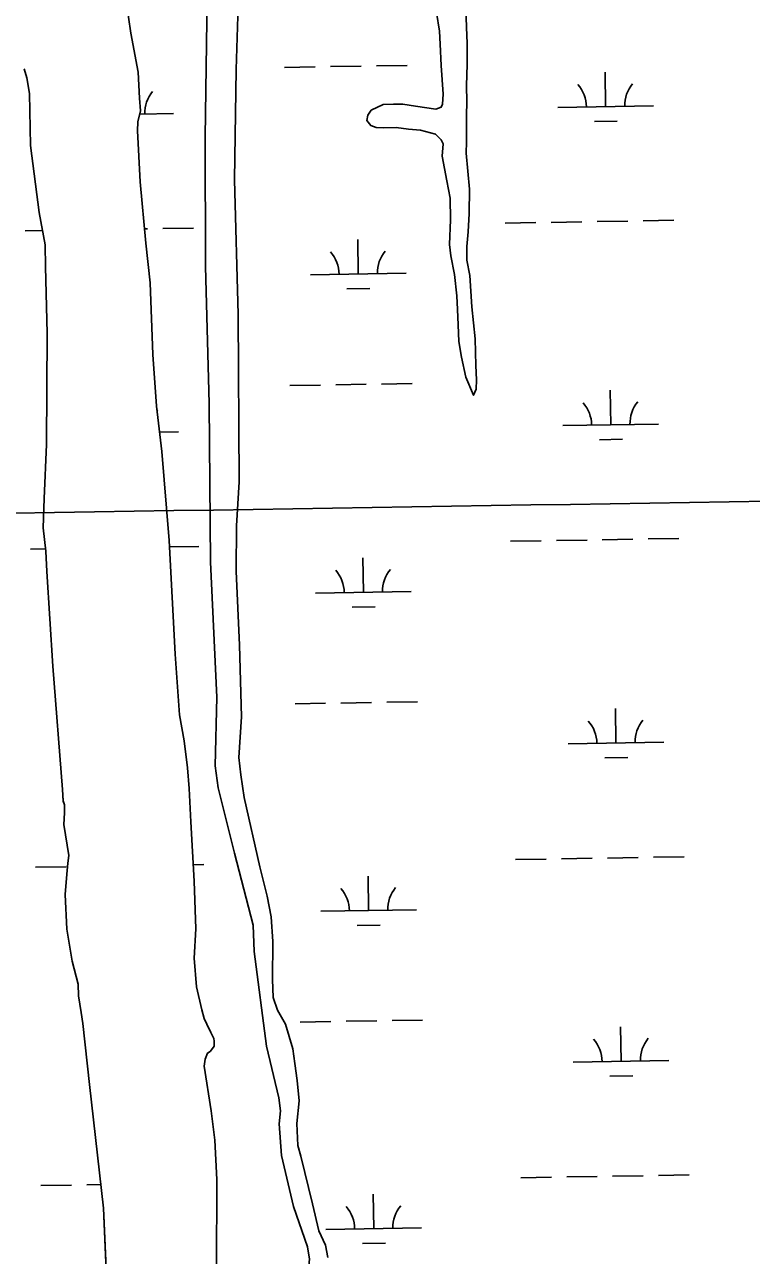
# Model space of a CAD drawing. Extents: x 3855477 to 3893699, y 299188 to 325115.
# Drawn here: x 3861121 to 3861881, y 319017 to 320303 of the extents above; entities that cross this region are included whole.
import ezdxf

# ---------------------------------------------------------------- set-up
doc = ezdxf.new("R2010")
doc.units = 0
for name, color, linetype in [('V-GRID-MAJR', 7, 'Continuous'), ('V-TOPO-SHOR', 7, 'Continuous'), ('V-WETL-SWMP', 7, 'Continuous')]:
    doc.layers.add(name, color=color, linetype=linetype)

msp = doc.modelspace()

# ---------------------------------------------------------------- linework, layer by layer
at = {"layer": 'V-GRID-MAJR'}
msp.add_spline([(3859493.4, 319767), (3864801.7, 319851.5), (3870110.1, 319936.8), (3875418.4, 320022.9), (3880726.7, 320109.8), (3886035, 320197.4), (3891343.3, 320285.8)], degree=3, dxfattribs=at)
at = {"layer": 'V-TOPO-SHOR'}
for points in [[(3861231.6, 320516.5), (3861243.9, 320506.4), (3861286, 320408.4), (3861308.3, 320361.2), (3861311.5, 320331.9), (3861309.6, 320186), (3861309.9, 320050.5)], [(3861344.9, 320346), (3861341.8, 320256.5), (3861340.1, 320141.3), (3861344.1, 320000.4), (3861345.2, 319825.5), (3861342.4, 319779.4), (3861342.1, 319732.2), (3861345.3, 319654.7), (3861347.6, 319579.8), (3861344.7, 319537.4), (3861346.7, 319519.1), (3861350.2, 319495.5), (3861366.6, 319423.1), (3861374.3, 319392.2), (3861378.4, 319370.7), (3861380.3, 319345), (3861380.1, 319305.2), (3861380.5, 319286.4), (3861385.2, 319273.3), (3861393.5, 319258.5), (3861401.2, 319232.8), (3861403.2, 319217.6), (3861405.7, 319199.8), (3861407.7, 319178.3), (3861405.5, 319154.8), (3861406.4, 319131.7), (3861409.5, 319120.7), (3861421.8, 319070.9), (3861428.5, 319042.6), (3861435.2, 319027.4), (3861437.7, 319014.8)], [(3861226.9, 320328), (3861232, 320294.5), (3861239.6, 320253.6), (3861241, 320226.4), (3861242, 320213.3), (3861239.3, 320201.8), (3861238.8, 320192.3), (3861241.6, 320138.9), (3861247.6, 320075), (3861252, 320033.6), (3861254.8, 319958.7), (3861258.7, 319904.7), (3861264.2, 319857), (3861272.1, 319764.3), (3861278.2, 319645.4), (3861282.6, 319582), (3861287.7, 319554.7), (3861291.2, 319526.4), (3861292.7, 319505), (3861294.6, 319469.9), (3861297.9, 319408), (3861299.7, 319358.3), (3861298, 319327.4), (3861300.4, 319297.5), (3861306.1, 319273.4), (3861308.6, 319264.5), (3861311.2, 319258.7), (3861315.4, 319249.8), (3861318.5, 319243.5), (3861319, 319240.9), (3861319, 319235.6), (3861315.3, 319230.4), (3861313.7, 319229.4), (3861312.1, 319228.3), (3861309.5, 319222.1), (3861308.4, 319214.7), (3861316, 319168.1), (3861319.5, 319137.2), (3861321.9, 319096.3), (3861321.4, 319002.1)], [(3861582.1, 320320.9), (3861582.8, 320300.6), (3861583.5, 320283.5), (3861583.4, 320262), (3861582.9, 320239.3), (3861583.2, 320223), (3861582.7, 320207.9), (3861582.6, 320193.5), (3861582.6, 320180.8), (3861582.5, 320168.9), (3861585.9, 320131.4), (3861585.7, 320106), (3861584.4, 320086.9), (3861583.2, 320071.4), (3861583.1, 320057), (3861586.2, 320041.1), (3861588.4, 320008.4), (3861591.8, 319975), (3861592.4, 319947.1), (3861593.1, 319932), (3861592.7, 319922.4), (3861590.2, 319916)], [(3861590.2, 319916), (3861581.9, 319934.7), (3861577.6, 319955.9), (3861574.6, 319972.2), (3861573.9, 319989.7), (3861573.5, 320005.6), (3861572.8, 320020), (3861570.2, 320042.3), (3861566.3, 320061.8), (3861564.8, 320073.7), (3861566.1, 320099.2), (3861565.8, 320121.9), (3861562.3, 320140.2), (3861557.3, 320165.7), (3861558.2, 320178.8), (3861556.2, 320182.8), (3861550.2, 320188.8), (3861534.7, 320192.9), (3861522, 320194.2), (3861509.3, 320195.8), (3861496.2, 320195.5), (3861488.2, 320195.9), (3861482.6, 320198), (3861478.7, 320203.2), (3861479.5, 320208.7), (3861483.1, 320213.9), (3861495.5, 320219.8), (3861506.6, 320220.1), (3861516.2, 320220.1), (3861529.3, 320218), (3861550.8, 320215.1), (3861556.4, 320217.1), (3861557.6, 320220.2), (3861558.4, 320230.6), (3861556.2, 320260.5), (3861555.1, 320283.1), (3861554.4, 320296.7), (3861551.3, 320316.2)], [(3861120.2, 320257.1), (3861123.3, 320247.7), (3861125.8, 320231.5), (3861127.1, 320177), (3861136.1, 320106.9), (3861142.2, 320073.3), (3861142.6, 320050.3), (3861144.4, 319980.7), (3861143.7, 319864.5), (3861141.3, 319808), (3861140.1, 319777.2), (3861143.1, 319753.1), (3861144.1, 319731.6), (3861150.3, 319632.7), (3861160.6, 319503.9), (3861161.1, 319491.8), (3861162.6, 319487.7), (3861162.6, 319479.3), (3861162, 319467.2), (3861167.1, 319434.8), (3861166, 319426.9), (3861164.9, 319415.4), (3861163.2, 319394), (3861165.1, 319357.9), (3861170.6, 319324.3), (3861176.8, 319300.2), (3861177.3, 319288.2), (3861179.8, 319270.9), (3861181.8, 319259.4), (3861188.8, 319195.5), (3861203.3, 319066.2), (3861209.3, 318928)], [(3861309.9, 320050.5), (3861313.9, 319907.2), (3861315, 319741.6), (3861321.7, 319600.3), (3861320, 319528.6), (3861323.2, 319505.6), (3861340.4, 319437.3), (3861359.6, 319362.1), (3861360.8, 319334.4), (3861373.8, 319235.6), (3861386.4, 319181.5), (3861388.3, 319168), (3861386.9, 319154.5), (3861389.4, 319121.3), (3861402, 319067.9), (3861416.6, 319025.9), (3861418.6, 319013), (3861412.9, 318957.6), (3861400.9, 318869.1), (3861400.6, 318819.8)]]:
    msp.add_lwpolyline(points, dxfattribs=at)
at = {"layer": 'V-WETL-SWMP'}
for p, q in [((3861120.2, 320257.1), (3861123.3, 320247.7)), ((3861392.6, 320258.7), (3861424.6, 320259.2)), ((3861440.6, 320259.5), (3861472.6, 320260)), ((3861488.6, 320260.3), (3861520.6, 320260.8)), ((3861728.2, 320217.7), (3861727.6, 320253.7)), ((3861123.3, 320247.7), (3861125.8, 320231.5)), ((3861125.8, 320231.5), (3861127.1, 320177)), ((3861678.2, 320216.9), (3861778.2, 320218.5)), ((3861241.2, 320209.8), (3861276.3, 320210.4)), ((3861716.4, 320202.1), (3861740.4, 320202.5)), ((3861127.1, 320177), (3861136.1, 320106.9)), ((3861136.1, 320106.9), (3861142.2, 320073.3)), ((3861719.3, 320097.5), (3861751.3, 320098)), ((3861767.3, 320098.3), (3861799.3, 320098.8)), ((3861121.5, 320087.8), (3861139.6, 320088.1)), ((3861246.2, 320089.8), (3861249.4, 320089.8)), ((3861265.4, 320090.1), (3861297.4, 320090.6)), ((3861623.3, 320095.9), (3861655.3, 320096.5)), ((3861671.3, 320096.7), (3861703.3, 320097.2)), ((3861142.2, 320073.3), (3861142.6, 320050.3)), ((3861469.6, 320042.7), (3861469, 320078.7)), ((3861142.6, 320050.3), (3861144.4, 319980.7)), ((3861419.6, 320041.9), (3861519.5, 320043.5)), ((3861457.8, 320027.1), (3861481.8, 320027.4)), ((3861144.4, 319980.7), (3861143.7, 319864.5)), ((3861398, 319926.1), (3861430, 319926.6)), ((3861446, 319926.9), (3861478, 319927.4)), ((3861494, 319927.6), (3861526, 319928.2)), ((3861733.6, 319885.1), (3861733, 319921.1)), ((3861683.6, 319884.3), (3861783.6, 319885.9)), ((3861261.8, 319877.4), (3861281.7, 319877.7)), ((3861721.8, 319869.5), (3861745.8, 319869.9)), ((3861143.7, 319864.5), (3861141.3, 319808)), ((3861141.3, 319808), (3861140.1, 319777.2)), ((3861140.1, 319777.2), (3861143.1, 319753.1)), ((3861628.7, 319763.3), (3861660.7, 319763.8)), ((3861676.7, 319764.1), (3861708.7, 319764.6)), ((3861724.7, 319764.9), (3861756.7, 319765.4)), ((3861772.7, 319765.7), (3861804.7, 319766.2)), ((3861126.9, 319755.1), (3861142.8, 319755.4)), ((3861143.1, 319753.1), (3861144.1, 319731.6)), ((3861272.4, 319757.5), (3861302.9, 319758)), ((3861475, 319710.1), (3861474.4, 319746)), ((3861144.1, 319731.6), (3861150.3, 319632.7)), ((3861425, 319709.2), (3861525, 319710.9)), ((3861463.2, 319694.4), (3861487.2, 319694.8)), ((3861150.3, 319632.7), (3861160.6, 319503.9)), ((3861403.5, 319593.4), (3861435.4, 319594)), ((3861451.4, 319594.2), (3861483.4, 319594.7)), ((3861499.4, 319595), (3861531.4, 319595.5)), ((3861739, 319552.5), (3861738.4, 319588.5)), ((3861689, 319551.7), (3861789, 319553.3)), ((3861727.3, 319536.8), (3861751.3, 319537.2)), ((3861160.6, 319503.9), (3861161.1, 319491.9)), ((3861161.1, 319491.9), (3861162.6, 319487.7)), ((3861162.6, 319487.7), (3861162.6, 319479.3)), ((3861162.6, 319479.3), (3861162, 319467.2)), ((3861162, 319467.2), (3861167.1, 319434.8)), ((3861167.1, 319434.8), (3861166, 319426.9)), ((3861634.1, 319430.7), (3861666.1, 319431.2)), ((3861682.1, 319431.5), (3861714.1, 319432)), ((3861730.1, 319432.2), (3861762.1, 319432.8)), ((3861778.1, 319433), (3861810.1, 319433.5)), ((3861132.3, 319422.5), (3861164.3, 319423)), ((3861166, 319426.9), (3861164.9, 319415.4)), ((3861297, 319425.2), (3861308.3, 319425.4)), ((3861164.9, 319415.4), (3861163.2, 319394)), ((3861480.4, 319377.4), (3861479.8, 319413.4)), ((3861163.2, 319394), (3861165.1, 319357.9)), ((3861430.4, 319376.6), (3861530.4, 319378.2)), ((3861165.1, 319357.9), (3861170.6, 319324.3)), ((3861468.6, 319361.8), (3861492.6, 319362.2)), ((3861170.6, 319324.3), (3861176.8, 319300.2)), ((3861176.8, 319300.2), (3861177.3, 319288.2)), ((3861177.3, 319288.2), (3861179.8, 319270.9)), ((3861179.8, 319270.9), (3861181.8, 319259.4)), ((3861456.9, 319261.6), (3861488.9, 319262.1)), ((3861504.9, 319262.4), (3861536.9, 319262.9)), ((3861181.8, 319259.4), (3861188.8, 319195.5)), ((3861408.9, 319260.8), (3861440.9, 319261.3)), ((3861744.4, 319219.8), (3861743.8, 319255.8)), ((3861694.4, 319219), (3861794.4, 319220.7)), ((3861732.7, 319204.2), (3861756.7, 319204.6)), ((3861188.8, 319195.5), (3861203.3, 319066.2)), ((3861639.6, 319098), (3861671.5, 319098.6)), ((3861687.5, 319098.8), (3861719.5, 319099.3)), ((3861735.5, 319099.6), (3861767.5, 319100.1)), ((3861783.5, 319100.4), (3861815.5, 319100.9)), ((3861137.7, 319089.9), (3861169.7, 319090.4)), ((3861185.7, 319090.7), (3861200.5, 319090.9)), ((3861485.8, 319044.8), (3861485.2, 319080.8)), ((3861203.3, 319066.2), (3861209.3, 318928)), ((3861435.8, 319044), (3861535.8, 319045.6)), ((3861474.1, 319029.2), (3861498.1, 319029.6))]:
    msp.add_line(p, q, dxfattribs=at)
for points in [[(3861437.7, 319014.8), (3861435.2, 319027.4), (3861428.5, 319042.6), (3861421.8, 319070.9), (3861409.5, 319120.7), (3861406.4, 319131.7), (3861405.5, 319154.8), (3861407.7, 319178.3), (3861405.7, 319199.8), (3861403.2, 319217.6), (3861401.2, 319232.8), (3861393.5, 319258.5), (3861385.2, 319273.3), (3861380.5, 319286.4), (3861380.1, 319305.2), (3861380.3, 319345), (3861378.4, 319370.7), (3861374.3, 319392.2), (3861366.6, 319423.1), (3861350.2, 319495.5), (3861346.7, 319519.1), (3861344.7, 319537.4), (3861347.6, 319579.8), (3861345.3, 319654.7), (3861342.1, 319732.2), (3861342.4, 319779.4), (3861345.2, 319825.5), (3861344.1, 320000.4), (3861340.1, 320141.3), (3861341.8, 320256.5), (3861344.9, 320346)], [(3861311.5, 320331.9), (3861309.6, 320186), (3861309.9, 320050.5), (3861313.9, 319907.2), (3861315, 319741.6), (3861321.7, 319600.3), (3861320, 319528.6), (3861323.2, 319505.6), (3861340.4, 319437.3), (3861359.6, 319362.1), (3861360.8, 319334.4), (3861373.8, 319235.6), (3861386.4, 319181.5), (3861388.3, 319168), (3861386.9, 319154.5), (3861389.4, 319121.3), (3861402, 319067.9), (3861416.6, 319025.9), (3861418.6, 319013)], [(3861321.4, 319002.1), (3861321.9, 319096.3), (3861319.5, 319137.2), (3861316, 319168.1), (3861308.4, 319214.7), (3861309.5, 319222.1), (3861312.1, 319228.3), (3861313.7, 319229.4), (3861315.3, 319230.4), (3861319, 319235.6), (3861319, 319240.9), (3861318.5, 319243.5), (3861315.4, 319249.8), (3861311.2, 319258.7), (3861308.6, 319264.5), (3861306.1, 319273.4), (3861300.4, 319297.5), (3861298, 319327.4), (3861299.7, 319358.3), (3861297.9, 319408), (3861294.6, 319469.9), (3861292.7, 319505), (3861291.2, 319526.4), (3861287.7, 319554.7), (3861282.6, 319582), (3861278.2, 319645.4), (3861272.1, 319764.3), (3861264.2, 319857), (3861258.7, 319904.7), (3861254.8, 319958.7), (3861252, 320033.6), (3861247.6, 320075), (3861241.6, 320138.9), (3861238.8, 320192.3), (3861239.3, 320201.8), (3861242, 320213.3), (3861241, 320226.4), (3861239.6, 320253.6), (3861232, 320294.5), (3861226.9, 320328)], [(3861551.3, 320316.2), (3861554.4, 320296.7), (3861555.1, 320283.1), (3861556.2, 320260.5), (3861558.4, 320230.6), (3861557.6, 320220.2), (3861556.4, 320217.1), (3861550.8, 320215.1), (3861529.3, 320218), (3861516.2, 320220.1), (3861506.6, 320220.1), (3861495.5, 320219.8), (3861483.1, 320213.9), (3861479.5, 320208.7), (3861478.7, 320203.2), (3861482.6, 320198), (3861488.2, 320195.9), (3861496.2, 320195.5), (3861509.3, 320195.8), (3861522, 320194.2), (3861534.7, 320192.9), (3861550.2, 320188.8), (3861556.2, 320182.8), (3861558.2, 320178.8), (3861557.3, 320165.7), (3861562.3, 320140.2), (3861565.8, 320121.9), (3861566.1, 320099.2), (3861564.8, 320073.7), (3861566.3, 320061.8), (3861570.2, 320042.3), (3861572.8, 320020), (3861573.5, 320005.6), (3861573.9, 319989.7), (3861574.6, 319972.2), (3861577.6, 319955.9), (3861581.9, 319934.7), (3861590.2, 319916), (3861592.7, 319922.4), (3861593.1, 319932), (3861592.4, 319947.1), (3861591.8, 319975), (3861588.4, 320008.4), (3861586.2, 320041.1), (3861583.1, 320057), (3861583.2, 320071.4), (3861584.4, 320086.9), (3861585.7, 320106), (3861585.9, 320131.4), (3861582.5, 320168.9), (3861582.6, 320180.8), (3861582.6, 320193.5), (3861582.7, 320207.9), (3861583.2, 320223), (3861582.9, 320239.3), (3861583.4, 320262), (3861583.5, 320283.5), (3861582.8, 320300.6), (3861582.1, 320320.9)]]:
    msp.add_lwpolyline(points, dxfattribs=at)
for centre, start, end in [((3861672.9, 320217.3), 0.1615, 41.7052), ((3861783.4, 320219.1), 140.1615, 181.7052), ((3861281.6, 320210.9), 140.1615, 181.7052), ((3861414.3, 320042.3), 0.1615, 41.7052), ((3861524.8, 320044.1), 140.1615, 181.7052), ((3861678.3, 319884.7), 0.1615, 41.7052), ((3861788.8, 319886.5), 140.1615, 181.7052), ((3861287, 319878.3), 140.1615, 141.9523), ((3861419.7, 319709.6), 0.1615, 41.7052), ((3861530.2, 319711.4), 140.1615, 181.7052), ((3861683.8, 319552), 0.1615, 41.7052), ((3861794.2, 319553.8), 140.1615, 181.7052), ((3861425.1, 319377), 0.1615, 41.7052), ((3861535.6, 319378.8), 140.1615, 181.7052), ((3861689.2, 319219.4), 0.1615, 41.7052), ((3861799.7, 319221.2), 140.1615, 181.7052), ((3861541, 319046.2), 140.1615, 181.7052), ((3861430.6, 319044.4), 0.1615, 41.7052)]:
    msp.add_arc(centre, 35.2, start, end, dxfattribs=at)

doc.saveas('drawing.dxf')
